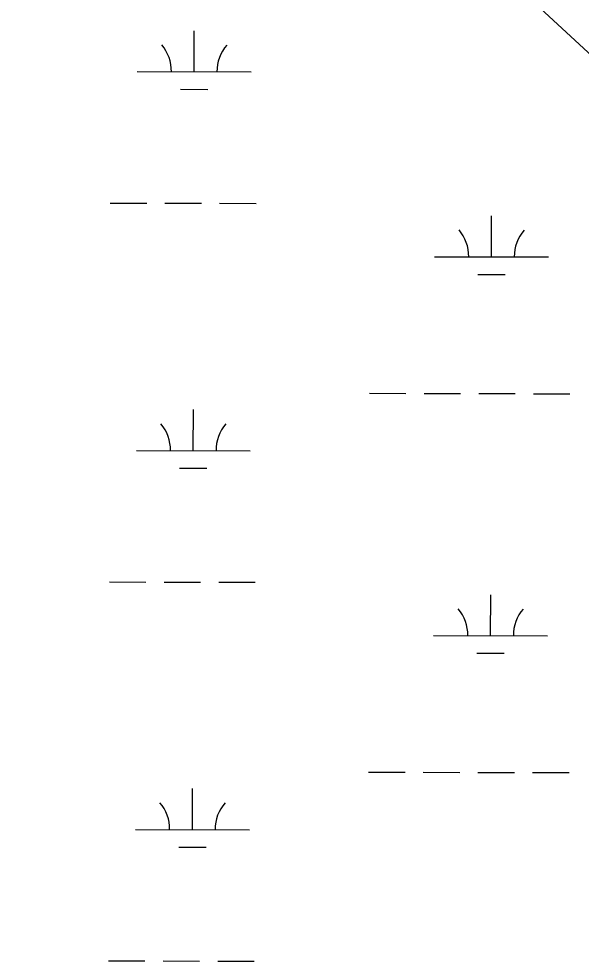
# Model space of a CAD drawing. Extents: x 3177385 to 3215275, y 903885 to 929304.
# Drawn here: x 3189341 to 3189835, y 918759 to 919587 of the extents above; entities that cross this region are included whole.
import ezdxf

# ---------------------------------------------------------------- set-up
doc = ezdxf.new("R2010")
doc.units = 0
doc.layers.add('V-TOPO-SHOR', color=7, linetype='Continuous')
doc.layers.add('V-WETL-SWMP', color=7, linetype='Continuous')

msp = doc.modelspace()

# ---------------------------------------------------------------- linework, layer by layer
at = {"layer": 'V-TOPO-SHOR'}
msp.add_lwpolyline([(3188210.06, 920906.25), (3188419.86, 920774.16), (3188578.11, 920601.44), (3188673.4, 920477.42), (3188793.87, 920333.92), (3188912.91, 920201.58), (3189027.68, 920102.75), (3189139.59, 920026.25), (3189285, 919954.03), (3189455.6, 919862.33), (3189566.09, 919797), (3189666.84, 919719.07), (3189731.23, 919659.2), (3189863.6, 919536.45)], dxfattribs=at)
at = {"layer": 'V-WETL-SWMP'}
for p, q in [((3189495.17, 919540.37), (3189495.25, 919576.37)), ((3189445.17, 919540.49), (3189545.17, 919540.25)), ((3189483.13, 919524.97), (3189507.13, 919524.91)), ((3189421.49, 919425.11), (3189453.49, 919425.04)), ((3189469.49, 919425), (3189501.49, 919424.92)), ((3189517.49, 919424.89), (3189549.49, 919424.81)), ((3189756.23, 919377.9), (3189756.31, 919413.9)), ((3189706.23, 919378.02), (3189806.23, 919377.78)), ((3189744.19, 919362.5), (3189768.19, 919362.44)), ((3189649.11, 919258.08), (3189681.11, 919258)), ((3189697.11, 919257.97), (3189729.11, 919257.89)), ((3189745.11, 919257.86), (3189777.1, 919257.78)), ((3189793.1, 919257.74), (3189825.1, 919257.67)), ((3189494.4, 919207.7), (3189494.48, 919243.7)), ((3189444.4, 919207.81), (3189544.4, 919207.58)), ((3189482.36, 919192.29), (3189506.36, 919192.24)), ((3189420.72, 919092.44), (3189452.72, 919092.36)), ((3189468.72, 919092.32), (3189500.72, 919092.25)), ((3189516.72, 919092.21), (3189548.72, 919092.14)), ((3189755.45, 919045.23), (3189755.54, 919081.23)), ((3189705.45, 919045.34), (3189805.45, 919045.11)), ((3189743.42, 919029.82), (3189767.42, 919029.77)), ((3189648.33, 918925.4), (3189680.33, 918925.33)), ((3189696.33, 918925.29), (3189728.33, 918925.22)), ((3189744.33, 918925.18), (3189776.33, 918925.11)), ((3189792.33, 918925.07), (3189824.33, 918925)), ((3189493.62, 918875.02), (3189493.71, 918911.02)), ((3189443.62, 918875.14), (3189543.62, 918874.91)), ((3189481.59, 918859.62), (3189505.59, 918859.56)), ((3189419.94, 918759.76), (3189451.94, 918759.69)), ((3189467.94, 918759.65), (3189499.94, 918759.58)), ((3189515.94, 918759.54), (3189547.94, 918759.46))]:
    msp.add_line(p, q, dxfattribs=at)
for centre, start, end in [((3189439.93, 919540.97), 359.09484, 40.6385), ((3189550.41, 919540.72), 139.09484, 180.6385), ((3189700.99, 919378.5), 359.09484, 40.6385), ((3189811.47, 919378.25), 139.09484, 180.6385), ((3189439.15, 919208.3), 359.09484, 40.6385), ((3189549.64, 919208.04), 139.09484, 180.6385), ((3189700.21, 919045.83), 359.09484, 40.6385), ((3189810.7, 919045.57), 139.09484, 180.6385), ((3189438.38, 918875.63), 359.09484, 40.6385), ((3189548.87, 918875.37), 139.09484, 180.6385)]:
    msp.add_arc(centre, 35.25, start, end, dxfattribs=at)

doc.saveas('drawing.dxf')
